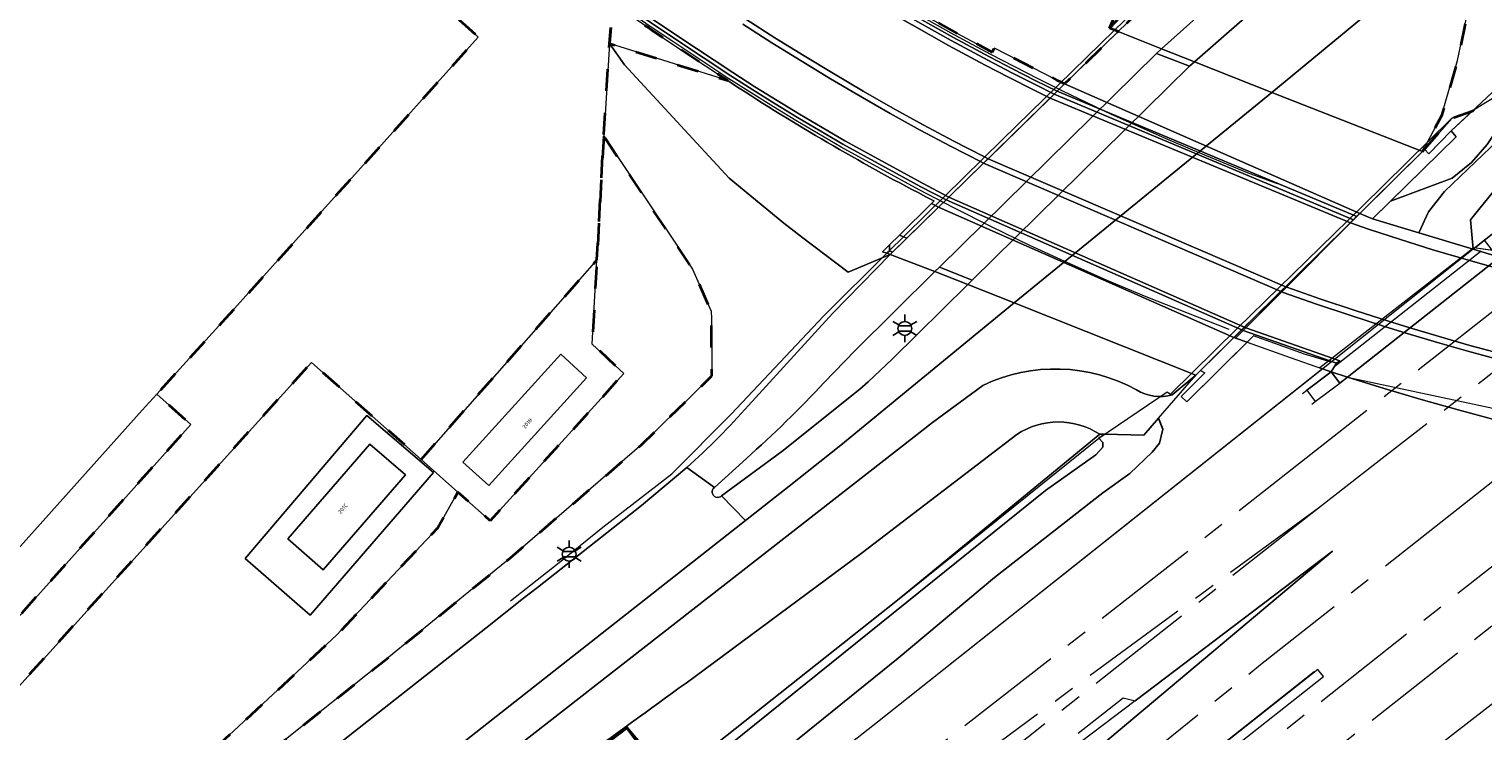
# Model space of a CAD drawing. Extents: x 105780 to 185197, y 477999 to 525027.
# Tile 218 of 562: x 107464 to 107598, y 478226 to 478290. Entities that reach past the tile are written whole.
import ezdxf
from ezdxf.enums import TextEntityAlignment as Align

# ---------------------------------------------------------------- set-up
doc = ezdxf.new("R2010")
doc.units = 0
doc.linetypes.add('AM-AS', pattern=[16, 10, -2, 2, -2])
doc.linetypes.add('XX-HIDDEN', pattern=[4, 2, -2])
for name, color, linetype, lineweight in [('B-GV-GR-GRAS_GAZON-G', 252, 'Continuous', 13), ('B-GV-GR-MATERIAALGRENS-G', 252, 'XX-HIDDEN', 35), ('B-RO-IE-MEUBILAIR_WEGMEUBILAIR-S', 252, 'Continuous', 25), ('B-RO-IE-TERREINAFSCHEIDING_KUNSTMATIG_HEKWERK-G', 252, 'IE-TERREINAFSCHEIDING-KUNSTMATIG', 18), ('B-RO-IE-TERREINAFSCHEIDING_KUNSTMATIG_SCHUTTING-G', 252, 'IE-TERREINAFSCHEIDING-KUNSTMATIG-DICHT', 18), ('B-WE-AM-AS_SPOOR-G', 252, 'AM-AS', 18), ('B-WE-KW-KUNSTWERK-GV', 170, 'Continuous', 18), ('B-XX-KG-KADASTRAAL_BEBOUWING-G', 252, 'Continuous', 20), ('B1-WE-GW-TALUD_KRUIN-G', 252, 'Continuous', 25), ('B1-WE-IE-MEUBILAIR_WEGMEUBILAIR-G', 7, 'Continuous', 18), ('B1-WE-IE-MEUBILAIR_WEGMEUBILAIR-GV', 7, 'Continuous', 18), ('B1-WE-KW-KUNSTWERK_DEK-BRUG', 252, 'Continuous', 18), ('B1-WE-KW-KUNSTWERK_GELUIDSWERING_SCHERM-G', 170, 'Continuous', 18), ('B1-WE-KW-KUNSTWERK_LANDHOOFD-GV', 252, 'Continuous', 18), ('B1-WE-OG-BEBOUWING-T18', 7, 'Continuous', 18), ('B1-WE-OG-WEG-GV', 7, 'Continuous', 18), ('B1-WE-VH-ONVERHARD-GV', 252, 'Continuous', 18), ('B1-WE-VH-VERHARDING_ASFALT-GV', 252, 'Continuous', 18), ('B1-WE-VH-VERHARDING_BETON-GV', 252, 'Continuous', 18), ('B1-WE-VH-VERHARDING_BETONSTRAATSTEEN-GV', 252, 'Continuous', 18), ('B1-WE-VH-VERHARDING_GESLOTEN-GV', 252, 'Continuous', 18), ('B1-WE-VH-VERHARDING_HALFVERHARDING-GV', 252, 'Continuous', 18), ('B1-WE-VH-VERHARDING_OPEN-GV', 252, 'Continuous', 18), ('B1-WE-VH-VERHARDING_TEGEL-GV', 252, 'Continuous', 18)]:
    doc.layers.add(name, color=color, linetype=linetype, lineweight=lineweight)
doc.styles.add('NLCS-ISO', font='NLCS-ISO.ttf')
doc.styles.add('NLCS-ISO-M200-T18', font='NLCS-ISO.ttf', dxfattribs={"height": 0.36})
doc.linetypes.add('IE-TERREINAFSCHEIDING-KUNSTMATIG', pattern='A,4,[82,NLCS.SHX,S=0.75,R=90,X=0,Y=0],4,-2', length=10)
doc.linetypes.add('IE-TERREINAFSCHEIDING-KUNSTMATIG-DICHT', pattern='A,8,-1,[82,NLCS.SHX,S=0.75,R=90,X=0,Y=0],-1', length=10)

# ---------------------------------------------------------------- blocks, each defined once
blk = doc.blocks.new('B-SIE-WEG_LICHTMAST-SO')
at = {"ltscale": 0.1}
for p, q in [((-1.1, 0.63), (-2.19, 1.27)), ((0, 1.27), (0, 2.53)), ((1.1, 0.63), (2.19, 1.27)), ((-1.1, -0.63), (-2.19, -1.27)), ((0, -1.27), (0, -2.53)), ((1.1, -0.63), (2.19, -1.27))]:
    blk.add_line(p, q, dxfattribs=at)
at = {"flags": 128}
for points in [[(-1.16, 0.5), (1.16, 0.5)], [(-1.16, -0.5), (1.16, -0.5)]]:
    blk.add_lwpolyline(points, dxfattribs=at)
at = {"ltscale": 0.1}
blk.add_circle((0, 0), 1.27, dxfattribs=at)
at = {"style": 'NLCS-ISO'}
blk.add_attdef('TYPE', text='', height=1.8, dxfattribs=at).set_placement((0, 2.53), align=Align.BOTTOM_CENTER)

msp = doc.modelspace()

# ---------------------------------------------------------------- linework, layer by layer
at = {"layer": 'B-GV-GR-GRAS_GAZON-G', "flags": 128}
for points in [[(107600.824, 478284.923), (107599.429, 478281.154), (107598.286, 478279.491), (107596.839, 478277.827), (107595.052, 478276.398), (107589.4, 478274.279), (107587.751, 478272.658), (107591.992, 478271.381), (107592.89, 478273.31), (107594.36, 478275.169), (107599.282, 478279.87), (107604.434, 478285.447), (107618.761, 478296.894), (107628.528, 478304.194), (107628.183, 478305.667), (107627.895, 478305.978), (107612.383, 478293.948), (107601.165, 478285.129)], [(107589.4, 478274.279), (107595.052, 478276.398), (107596.839, 478277.827), (107598.286, 478279.491), (107599.429, 478281.154), (107600.824, 478284.923), (107597.831, 478283.118), (107596.988, 478282.61), (107594.966, 478280.726), (107595.426, 478280.204)], [(107595.024, 478281.913), (107592.524, 478279.042), (107592.921, 478278.621), (107594.966, 478280.726), (107596.988, 478282.61), (107596.955, 478282.59)], [(107514.971, 478222.686), (107512.369, 478220.654), (107519.258, 478225.87), (107520.946, 478223.56), (107522.84, 478221.259), (107523.308, 478220.817), (107523.684, 478220.681), (107524.064, 478220.655), (107557.702, 478247.712), (107562.327, 478250.993), (107562.973, 478251.707), (107562.964, 478252.133), (107562.594, 478252.529), (107563.116, 478252.883), (107562.685, 478252.893), (107544.112, 478237.65), (107523.446, 478221.286), (107521.324, 478223.584), (107519.256, 478226.032)]]:
    msp.add_lwpolyline(points, close=True, dxfattribs=at)
for points in [[(107618.761, 478296.894), (107604.434, 478285.447), (107599.282, 478279.87), (107594.36, 478275.169), (107592.89, 478273.31), (107591.992, 478271.381), (107597.001, 478269.869), (107596.737, 478272.561), (107597.232, 478273.181), (107599.114, 478275.484), (107600.353, 478276.98), (107601.048, 478277.725), (107601.925, 478278.389), (107604.724, 478279.927), (107606.948, 478280.894), (107609.425, 478282.958), (107622.472, 478292.458)], [(107622.472, 478292.458), (107609.425, 478282.958), (107606.948, 478280.894), (107604.724, 478279.927), (107601.925, 478278.389), (107601.048, 478277.725), (107600.353, 478276.98), (107599.114, 478275.484), (107597.232, 478273.181), (107596.737, 478272.561), (107597.001, 478269.869), (107598.041, 478270.694), (107604.974, 478276.194), (107617.941, 478286.114), (107631.373, 478296.74)], [(107532.837, 478223.192), (107544.17, 478232.316), (107553.029, 478239.73), (107562.984, 478247.514), (107565.446, 478249.297), (107567.501, 478251.255), (107568.181, 478252.079), (107568.474, 478253.363), (107568.093, 478254.355), (107568.084, 478254.371), (107566.725, 478252.804), (107563.116, 478252.883), (107562.594, 478252.529), (107562.964, 478252.133), (107562.973, 478251.707), (107562.327, 478250.993), (107557.702, 478247.712), (107524.064, 478220.655)], [(107450.43, 478133.888), (107470.75, 478149.98), (107473.563, 478152.236), (107548.694, 478212.485), (107584.083, 478242.157), (107565.952, 478228.427), (107556.207, 478221.047), (107546.892, 478213.993), (107524.713, 478196.517), (107523.374, 478194.818), (107517.973, 478190.376), (107510.939, 478184.788), (107504.319, 478179.76), (107497.198, 478174.22), (107493.586, 478171.369), (107484.14, 478163.968), (107483.312, 478162.86), (107475.121, 478156.529), (107470.965, 478153.303), (107469.929, 478153.468), (107463.919, 478148.76)], [(107520.946, 478223.56), (107519.258, 478225.87), (107512.369, 478220.654)]]:
    msp.add_lwpolyline(points, dxfattribs=at)
at = {"layer": 'B-GV-GR-MATERIAALGRENS-G', "flags": 128}
for points in [[(107517.786, 478290.224), (107517.648, 478288.754), (107528.512, 478285.348), (107523.436, 478288.711), (107521.487, 478290.02), (107521.253, 478290.181), (107520.67, 478290.583), (107519.553, 478291.353), (107519.046, 478291.712), (107518.402, 478292.167), (107517.636, 478292.709), (107517.528, 478292.767), (107515.736, 478294.088), (107514.913, 478294.7), (107513.998, 478295.381), (107513.852, 478295.49), (107511.985, 478296.914), (107510.111, 478298.352), (107509.962, 478298.469), (107509.139, 478299.114), (107508.253, 478299.809), (107507.835, 478300.145), (107507.053, 478300.772), (107506.411, 478301.287), (107505.822, 478301.771), (107504.943, 478302.491), (107504.585, 478302.785), (107503.637, 478303.579), (107502.993, 478304.119), (107502.775, 478304.302), (107500.982, 478305.839), (107499, 478307.555), (107497.567, 478308.824), (107497.415, 478308.961), (107496.906, 478309.42), (107496.146, 478310.105), (107495.819, 478310.405), (107495.247, 478310.931), (107494.736, 478311.4), (107494.269, 478311.837), (107493.593, 478312.47), (107493.339, 478312.708), (107492.698, 478313.319), (107492.105, 478313.883), (107491.953, 478314.028), (107490.58, 478315.362), (107488.652, 478317.244), (107488.464, 478317.431), (107487.698, 478318.195), (107486.744, 478319.145), (107486.308, 478319.588), (107485.569, 478320.339), (107484.855, 478321.065), (107484.161, 478321.786), (107483.398, 478322.578), (107482.986, 478323.005), (107482.063, 478323.982), (107481.327, 478324.761), (107481.136, 478324.963), (107479.306, 478326.94), (107473.958, 478332.864), (107468.813, 478338.829), (107463.938, 478344.285), (107431.108, 478386.313)], [(107524.336, 478305.831), (107525.863, 478304.719), (107528.45, 478302.884), (107530.012, 478301.8), (107531.582, 478300.727), (107533.161, 478299.666), (107536.347, 478297.576), (107539.026, 478295.871), (107539.333, 478295.682), (107539.565, 478295.535), (107540.253, 478295.116), (107541.731, 478294.207), (107544.462, 478292.585), (107545.42, 478292.036), (107546.621, 478291.348), (107547.217, 478291.006), (107549.996, 478289.469), (107552.799, 478287.975), (107553.012, 478288.327), (107558.751, 478285.406), (107559.105, 478285.226), (107559.463, 478285.054), (107564.38, 478289.859), (107563.592, 478290.168), (107565.404, 478294.318)], [(107567.763, 478294.547), (107563.592, 478290.168), (107564.38, 478289.859), (107568.444, 478293.814), (107573.258, 478297.997), (107581.016, 478304.369)], [(107506.266, 478299.655), (107500.928, 478293.55), (107505.397, 478289.531), (107505.596, 478289.353), (107482.381, 478263.503), (107476.062, 478256.559), (107479.18, 478253.791), (107451.813, 478223.241), (107452.123, 478222.964), (107386.025, 478149.504), (107350.817, 478110.201), (107343.293, 478101.86), (107335.419, 478096.642), (107332.533, 478093.064), (107306.883, 478116.155), (107234.87, 478180.5), (107232.638, 478178.028), (107229.84, 478180.54), (107230.343, 478181.102), (107229.231, 478182.083), (107227.243, 478179.871), (107232.612, 478175.074), (107235.791, 478178.546), (107333.86, 478090.431), (107334.709, 478091.072), (107358.682, 478112.63), (107379.806, 478136.045), (107395.75, 478153.965), (107411.831, 478172.295), (107428.177, 478190.575), (107441.47, 478205.031), (107452.167, 478217.376), (107490.266, 478259.48), (107500.334, 478250.58), (107516.493, 478268.898), (107517.12, 478280.247), (107517.648, 478288.754)], [(107517.648, 478288.754), (107517.786, 478290.224)], [(107444.16, 478191.163), (107433.877, 478182.668), (107436.325, 478184.193), (107453.012, 478197.243), (107465.778, 478207.259), (107467.382, 478208.536), (107497.387, 478232.425), (107503.894, 478237.739), (107507.043, 478240.31), (107508.34, 478241.369), (107520.614, 478251.938), (107527.041, 478258.237), (107527.009, 478263.482), (107527.005, 478264.176), (107525.291, 478268.049), (107523.583, 478270.599), (107517.12, 478280.247)], [(107517.12, 478280.247), (107516.493, 478268.898), (107516.066, 478261.168), (107518.964, 478258.467), (107506.686, 478244.941), (107503.731, 478247.576), (107502.143, 478244.777), (107501.876, 478244.306), (107492.575, 478234.43), (107481.778, 478224.394)]]:
    msp.add_lwpolyline(points, dxfattribs=at)
msp.add_lwpolyline([(107592.524, 478279.042), (107595.024, 478281.913), (107596.955, 478282.59), (107596.988, 478282.61), (107597.831, 478283.118), (107600.824, 478284.923), (107601.165, 478285.129), (107603.752, 478290.022), (107606.122, 478294.421), (107610.703, 478304.155), (107612.706, 478309.036), (107614.107, 478312.448), (107620.676, 478317.524), (107641.102, 478333.513), (107651.937, 478342.157), (107652.519, 478346.753), (107646.8, 478345.706), (107639.722, 478344.64), (107638.085, 478344.348), (107633.197, 478343.345), (107624.401, 478341.897), (107622.072, 478341.562), (107619.03, 478341.371), (107615.559, 478329.364), (107614.378, 478324.194), (107611.526, 478316.173), (107608.875, 478310.875), (107605.003, 478304.895), (107601.178, 478299.682), (107598.782, 478296.579), (107597.361, 478293.875), (107596.367, 478290.986), (107595.563, 478287.186), (107594.089, 478282.125), (107592.352, 478278.844)], close=True, dxfattribs=at)
at = {"layer": 'B-RO-IE-TERREINAFSCHEIDING_KUNSTMATIG_HEKWERK-G', "flags": 128}
for points in [[(107961.993, 478538.525), (107960.393, 478539.218), (107958.023, 478538.784), (107955.663, 478537.499), (107915.734, 478510.517), (107899.752, 478499.86), (107882.336, 478487.734), (107884.22, 478484.597), (107870.595, 478475.2), (107852.368, 478464.176), (107835.586, 478453.34), (107829.724, 478449.114), (107825.12, 478446.458), (107821.645, 478444.283), (107815.078, 478439.897), (107800.008, 478428.752), (107788.9, 478421.476), (107753.163, 478397.088), (107729.564, 478379.182), (107715.55, 478369.612), (107698.651, 478358.281), (107683.236, 478347.785), (107675.077, 478341.757), (107663.369, 478332.648), (107658.647, 478328.411), (107655.748, 478325.675), (107651.242, 478320.688), (107641.102, 478333.513), (107620.676, 478317.524), (107623.522, 478313.886), (107628.199, 478307.314), (107611.805, 478294.656), (107601.536, 478286.847), (107594.966, 478280.726)], [(107579.032, 478275.866), (107576.259, 478276.89), (107573.744, 478277.918), (107571.239, 478278.967), (107568.742, 478280.038), (107566.254, 478281.129), (107563.776, 478282.242), (107561.537, 478283.301), (107559.307, 478284.383), (107557.089, 478285.485), (107554.881, 478286.609), (107552.684, 478287.754), (107549.319, 478289.553), (107545.988, 478291.414), (107542.693, 478293.337), (107539.434, 478295.321), (107536.212, 478297.366), (107533.026, 478299.455), (107529.871, 478301.592), (107526.749, 478303.777), (107523.661, 478306.009), (107520.607, 478308.287), (107517.606, 478310.634), (107514.641, 478313.026), (107511.712, 478315.462), (107508.82, 478317.942), (107505.965, 478320.464), (107499, 478327.048), (107492.25, 478333.853), (107490.698, 478335.468), (107489.158, 478337.094), (107487.631, 478338.731), (107486.115, 478340.379), (107484.611, 478342.039), (107481.912, 478344.973), (107479.326, 478348.018)], [(107574.581, 478262.504), (107566.966, 478265.491), (107563.373, 478267.007), (107559.806, 478268.584), (107556.266, 478270.221), (107552.755, 478271.919), (107549.274, 478273.677), (107546.093, 478275.331), (107538.929, 478279.25), (107536.842, 478280.461), (107534.767, 478281.693), (107532.705, 478282.946), (107530.656, 478284.221), (107528.62, 478285.517), (107523.549, 478288.877), (107521.213, 478290.449), (107518.901, 478292.055), (107516.611, 478293.695), (107514.346, 478295.368), (107512.106, 478297.073), (107509.861, 478298.799), (107507.64, 478300.554), (107505.441, 478302.338), (107503.265, 478304.151), (107501.113, 478305.991), (107499, 478307.821), (107497.31, 478309.321), (107495.637, 478310.84), (107493.981, 478312.377), (107492.342, 478313.932), (107490.72, 478315.505), (107488.411, 478317.764), (107486.129, 478320.05), (107483.876, 478322.365), (107481.65, 478324.706), (107479.454, 478327.075), (107474.108, 478332.996), (107468.987, 478338.883)], [(107596.105, 478282.286), (107594.985, 478281.832), (107586.806, 478273.807)], [(107586.806, 478273.807), (107575.304, 478262.607)], [(107597.743, 478269.705), (107584.33, 478259.147)], [(107250.147, 478000.013), (107321.862, 478057.494), (107351.784, 478081.273), (107376.09, 478106.37), (107400.943, 478132.601), (107404.952, 478136.43), (107407.886, 478138.82), (107463.922, 478182.747), (107493.347, 478205.934), (107509.054, 478218.144), (107519.258, 478225.87), (107523.446, 478221.286), (107544.112, 478237.65), (107562.594, 478252.529), (107568.897, 478256.794), (107569.188, 478256.555), (107575.304, 478262.607)], [(107535.375, 478193.972), (107548.912, 478204.608), (107582.382, 478231.095)]]:
    msp.add_lwpolyline(points, dxfattribs=at)
at = {"layer": 'B-RO-IE-TERREINAFSCHEIDING_KUNSTMATIG_SCHUTTING-G', "flags": 128}
for points in [[(107475.176, 478351.801), (107474.153, 478350.916), (107473.493, 478350.345), (107477.16, 478346.141), (107478.51, 478347.319), (107481.103, 478344.229), (107483.797, 478341.299), (107485.305, 478339.635), (107486.825, 478337.982), (107488.357, 478336.34), (107489.902, 478334.709), (107491.458, 478333.09), (107492.943, 478331.552), (107494.44, 478330.026), (107495.949, 478328.511), (107497.469, 478327.007), (107499, 478325.515), (107505.219, 478319.655), (107508.073, 478317.134), (107510.964, 478314.655), (107513.891, 478312.22), (107516.854, 478309.828), (107519.852, 478307.481), (107519.94, 478307.413), (107523.008, 478305.124), (107526.11, 478302.882), (107529.246, 478300.688), (107532.414, 478298.541), (107535.615, 478296.442), (107538.853, 478294.387), (107542.129, 478292.392), (107545.442, 478290.459), (107548.79, 478288.588), (107552.172, 478286.78), (107554.379, 478285.629), (107556.597, 478284.5), (107558.121, 478283.743), (107558.501, 478284.114), (107556.821, 478284.948), (107554.608, 478286.075), (107552.405, 478287.222), (107549.031, 478289.027), (107545.691, 478290.894), (107542.386, 478292.823), (107539.117, 478294.812), (107535.886, 478296.862), (107532.692, 478298.956), (107529.53, 478301.099), (107526.4, 478303.289), (107523.305, 478305.526), (107520.243, 478307.81), (107517.233, 478310.164), (107514.259, 478312.563), (107511.322, 478315.006), (107508.421, 478317.493), (107505.558, 478320.023), (107499, 478326.21), (107491.818, 478333.437), (107490.264, 478335.054), (107488.722, 478336.683), (107487.191, 478338.322), (107485.673, 478339.973), (107484.167, 478341.635), (107481.471, 478344.567), (107478.841, 478347.592), (107476.044, 478350.81)], [(107479.13, 478347.861), (107478.841, 478347.592), (107481.471, 478344.567), (107484.167, 478341.635), (107485.673, 478339.973), (107487.191, 478338.322), (107488.722, 478336.683), (107490.264, 478335.054), (107491.818, 478333.437), (107499, 478326.21), (107505.558, 478320.023), (107508.421, 478317.493), (107511.322, 478315.006), (107514.259, 478312.563), (107517.233, 478310.164), (107520.243, 478307.81), (107523.305, 478305.526), (107526.4, 478303.289), (107529.53, 478301.099), (107532.692, 478298.956), (107535.886, 478296.862), (107539.117, 478294.812), (107542.386, 478292.823), (107545.691, 478290.894), (107549.031, 478289.027), (107552.405, 478287.222), (107554.608, 478286.075), (107556.821, 478284.948), (107558.501, 478284.114), (107558.764, 478284.371), (107556.769, 478285.365), (107554.663, 478286.439), (107552.568, 478287.532), (107549.199, 478289.333), (107545.864, 478291.197), (107542.565, 478293.122), (107539.302, 478295.109), (107536.076, 478297.156), (107532.887, 478299.248), (107529.73, 478301.387), (107526.605, 478303.574), (107523.513, 478305.808), (107520.456, 478308.088), (107517.452, 478310.438), (107514.483, 478312.833), (107511.55, 478315.272), (107508.654, 478317.755), (107505.795, 478320.28), (107499, 478326.698), (107492.07, 478333.68), (107490.517, 478335.295), (107488.976, 478336.922), (107487.447, 478338.561), (107485.93, 478340.21), (107484.426, 478341.871), (107481.728, 478344.804)], [(107479.454, 478348.199), (107479.13, 478347.861), (107481.728, 478344.804), (107484.426, 478341.871), (107485.93, 478340.21), (107487.447, 478338.561), (107488.976, 478336.922), (107490.517, 478335.295), (107492.07, 478333.68), (107499, 478326.698), (107505.795, 478320.28), (107508.654, 478317.755), (107511.55, 478315.272), (107514.483, 478312.833), (107517.452, 478310.438), (107520.456, 478308.088), (107523.513, 478305.808), (107526.605, 478303.574), (107529.73, 478301.387), (107532.887, 478299.248), (107536.076, 478297.156), (107539.302, 478295.109), (107542.565, 478293.122), (107545.864, 478291.197), (107549.199, 478289.333), (107552.568, 478287.532), (107554.663, 478286.439), (107556.769, 478285.365), (107558.764, 478284.371), (107559.463, 478285.054), (107559.105, 478285.226), (107558.751, 478285.406), (107553.012, 478288.327), (107552.799, 478287.975), (107549.996, 478289.469), (107547.217, 478291.006), (107546.621, 478291.348), (107545.42, 478292.036), (107544.462, 478292.585), (107541.731, 478294.207), (107540.253, 478295.116), (107539.565, 478295.535), (107539.333, 478295.682), (107539.026, 478295.871), (107536.347, 478297.576), (107533.161, 478299.666), (107531.582, 478300.727), (107530.012, 478301.8), (107528.45, 478302.884), (107525.863, 478304.719), (107524.336, 478305.831), (107524.033, 478306.052), (107523.299, 478306.586), (107520.759, 478308.485), (107518.259, 478310.436), (107515.784, 478312.418), (107515.271, 478312.839), (107514.181, 478313.734), (107513.333, 478314.43), (107510.908, 478316.473), (107508.508, 478318.545), (107506.134, 478320.648), (107505.078, 478321.647), (107499, 478327.397), (107492.43, 478334.026), (107491.137, 478335.37), (107489.852, 478336.721), (107488.575, 478338.081), (107487.307, 478339.449), (107486.047, 478340.824), (107484.796, 478342.207), (107482.097, 478345.143)], [(107466.758, 478342.589), (107466.49, 478342.391), (107469.181, 478339.176), (107474.348, 478333.208), (107479.691, 478327.29), (107481.884, 478324.924), (107484.106, 478322.585), (107486.357, 478320.274), (107488.636, 478317.99), (107490.943, 478315.735), (107492.522, 478314.203), (107494.117, 478312.688), (107495.729, 478311.19), (107497.357, 478309.71), (107499, 478308.247), (107501.321, 478306.234), (107503.47, 478304.396), (107505.643, 478302.586), (107507.84, 478300.804), (107510.059, 478299.051), (107512.301, 478297.327), (107514.539, 478295.624), (107516.801, 478293.954), (107519.087, 478292.316), (107521.396, 478290.712), (107523.728, 478289.141), (107528.792, 478285.787), (107530.825, 478284.492), (107532.872, 478283.219), (107534.931, 478281.967), (107537.004, 478280.736), (107539.089, 478279.527), (107546.242, 478275.614), (107548.565, 478274.406), (107548.829, 478274.664), (107546.405, 478275.924), (107539.263, 478279.831), (107537.18, 478281.038), (107535.111, 478282.267), (107533.054, 478283.517), (107531.01, 478284.789), (107528.98, 478286.082), (107523.925, 478289.431), (107521.596, 478291), (107519.29, 478292.602), (107517.007, 478294.237), (107514.749, 478295.905), (107512.514, 478297.605), (107512.205, 478297.84), (107510.031, 478299.518), (107507.878, 478301.223), (107505.746, 478302.955), (107503.637, 478304.714), (107501.55, 478306.499), (107499, 478308.713), (107497.407, 478310.135), (107495.829, 478311.573), (107494.266, 478313.028), (107492.719, 478314.499), (107491.187, 478315.986), (107488.884, 478318.239), (107486.608, 478320.519), (107484.36, 478322.828), (107482.141, 478325.163), (107479.95, 478327.525), (107474.61, 478333.44), (107469.416, 478339.397)], [(107558.501, 478284.114), (107586.011, 478272.583), (107586.31, 478272.877), (107558.764, 478284.371)], [(107558.764, 478284.371), (107586.31, 478272.877), (107586.582, 478273.145), (107559.463, 478285.054)], [(107558.121, 478283.743), (107585.711, 478272.288), (107586.011, 478272.583), (107558.501, 478284.114)], [(107575.852, 478262.399), (107548.565, 478274.406), (107547.882, 478273.739), (107575.017, 478261.769), (107575.159, 478261.706)], [(107548.565, 478274.406), (107575.852, 478262.399), (107576.123, 478262.67), (107548.829, 478274.664)], [(107575.852, 478262.399), (107575.159, 478261.706), (107576.23, 478261.33), (107580.198, 478259.936), (107583.165, 478258.893), (107583.584, 478258.746), (107583.962, 478258.622), (107584.438, 478259.4)], [(107576.123, 478262.67), (107575.852, 478262.399), (107584.438, 478259.4), (107584.733, 478259.632)]]:
    msp.add_lwpolyline(points, close=True, dxfattribs=at)
for points in [[(107469.181, 478339.176), (107468.813, 478338.829), (107473.958, 478332.864), (107479.306, 478326.94), (107481.136, 478324.963), (107481.327, 478324.761), (107482.063, 478323.982), (107482.986, 478323.005), (107483.398, 478322.578), (107484.161, 478321.786), (107484.855, 478321.065), (107485.569, 478320.339), (107486.308, 478319.588), (107486.744, 478319.145), (107487.698, 478318.195), (107488.464, 478317.431), (107488.652, 478317.244), (107490.58, 478315.362), (107491.953, 478314.028), (107492.105, 478313.883), (107492.698, 478313.319), (107493.339, 478312.708), (107493.593, 478312.47), (107494.269, 478311.837), (107494.736, 478311.4), (107495.247, 478310.931), (107495.819, 478310.405), (107496.146, 478310.105), (107496.906, 478309.42), (107497.415, 478308.961), (107497.567, 478308.824), (107499, 478307.555), (107500.982, 478305.839), (107502.775, 478304.302), (107502.993, 478304.119), (107503.637, 478303.579), (107504.585, 478302.785), (107504.943, 478302.491), (107505.822, 478301.771), (107506.411, 478301.287), (107507.053, 478300.772), (107507.835, 478300.145), (107508.253, 478299.809), (107509.139, 478299.114), (107509.962, 478298.469), (107510.111, 478298.352), (107511.985, 478296.914), (107513.852, 478295.49), (107513.998, 478295.381), (107514.913, 478294.7), (107515.736, 478294.088), (107517.528, 478292.767), (107517.636, 478292.709), (107518.402, 478292.167), (107519.046, 478291.712), (107519.553, 478291.353), (107520.67, 478290.583), (107521.253, 478290.181), (107521.487, 478290.02), (107523.436, 478288.711), (107528.512, 478285.348)], [(107545.993, 478275.066), (107546.724, 478274.681), (107547.454, 478274.3), (107547.457, 478274.298), (107547.225, 478274.07), (107547.882, 478273.739), (107548.565, 478274.406), (107546.242, 478275.614), (107539.089, 478279.527), (107537.004, 478280.736), (107534.931, 478281.967), (107532.872, 478283.219), (107530.825, 478284.492), (107528.792, 478285.787), (107523.728, 478289.141), (107521.396, 478290.712), (107519.087, 478292.316), (107516.801, 478293.954), (107514.539, 478295.624), (107512.301, 478297.327), (107510.059, 478299.051), (107507.84, 478300.804), (107505.643, 478302.586), (107503.47, 478304.396), (107501.321, 478306.234), (107499, 478308.247), (107497.357, 478309.71), (107495.729, 478311.19), (107494.117, 478312.688), (107492.522, 478314.203), (107490.943, 478315.735), (107488.636, 478317.99), (107486.357, 478320.274), (107484.106, 478322.585), (107481.884, 478324.924), (107479.691, 478327.29), (107474.348, 478333.208), (107469.181, 478339.176)], [(107595.426, 478280.204), (107587.751, 478272.658), (107597.001, 478269.869)], [(107585.436, 478258.136), (107599.334, 478269.046), (107600.025, 478269.591)], [(107583.938, 478259.506), (107581.488, 478260.249), (107576.829, 478261.919), (107570.678, 478255.87)], [(107581.328, 478256.631), (107581.715, 478256.934), (107583.962, 478258.622)], [(107582.179, 478255.634), (107582.493, 478255.902), (107584.738, 478257.588)], [(107584.738, 478257.588), (107585.436, 478258.136)]]:
    msp.add_lwpolyline(points, dxfattribs=at)
msp.add_lwpolyline([(107528.512, 478285.348, 0.0246002), (107545.993, 478275.066)], format="xyb", dxfattribs=at)
at = {"layer": 'B-WE-AM-AS_SPOOR-G', "flags": 128}
for points in [[(107612.393, 478274.843), (107583.354, 478252.023)], [(107618.01, 478273.473), (107588.094, 478250.236)], [(107627.356, 478271.194), (107596.784, 478246.96)], [(107583.354, 478252.023), (107561.588, 478234.919), (107531.063, 478211.133)], [(107588.094, 478250.236), (107582.775, 478246.105)], [(107596.784, 478246.96), (107577.458, 478231.706), (107472.62, 478147.634), (107452.292, 478131.536)], [(107582.775, 478246.105), (107544.088, 478217.72)], [(107582.775, 478246.105), (107545.035, 478216.349)], [(107603.435, 478244.453), (107477.464, 478144.942)], [(107608.131, 478242.683), (107480.003, 478141.81)], [(107614.412, 478240.314), (107591.738, 478222.682), (107530.566, 478174.393), (107503.028, 478152.818), (107470.874, 478127.279), (107406.306, 478076.395), (107392.27, 478064.472), (107388.676, 478061.27), (107386.039, 478058.867), (107378.275, 478050.868), (107374.146, 478046.01)]]:
    msp.add_lwpolyline(points, dxfattribs=at)
at = {"layer": 'B-WE-KW-KUNSTWERK-GV', "flags": 128}
msp.add_lwpolyline([(107647.755, 478262.963), (107597.047, 478270.005), (107582.924, 478258.987), (107585.436, 478258.136), (107585.446, 478258.133), (107588.818, 478257.078), (107592.204, 478256.072), (107595.605, 478255.116), (107599.02, 478254.209)], dxfattribs=at)
at = {"layer": 'B-XX-KG-KADASTRAAL_BEBOUWING-G', "flags": 128}
for points in [[(107515.527, 478258.079), (107513.175, 478260.243), (107504.179, 478250.327), (107506.57, 478248.17)], [(107498.899, 478249.149), (107495.638, 478251.974), (107488.093, 478243.279), (107491.355, 478240.454)]]:
    msp.add_lwpolyline(points, close=True, dxfattribs=at)
at = {"layer": 'B1-WE-GW-TALUD_KRUIN-G', "flags": 128}
for points in [[(107594.966, 478280.726), (107595.426, 478280.204)], [(107430.183, 478152.841), (107479.482, 478191.638), (107496.725, 478205.51), (107518.198, 478222.157), (107518.69, 478222.162), (107519.325, 478221.877), (107520.043, 478221.23), (107521.651, 478219.795), (107522.466, 478219.462), (107523.48, 478219.397), (107525.918, 478219.326), (107527.547, 478219.786), (107528.916, 478220.441), (107530.169, 478221.204), (107532.837, 478223.192), (107544.17, 478232.316), (107553.029, 478239.73), (107562.984, 478247.514), (107565.446, 478249.297), (107567.501, 478251.255), (107568.181, 478252.079), (107568.474, 478253.363), (107568.093, 478254.355)]]:
    msp.add_lwpolyline(points, dxfattribs=at)
at = {"layer": 'B1-WE-IE-MEUBILAIR_WEGMEUBILAIR-G', "flags": 128}
for points in [[(107575.368, 478300.571), (107572.511, 478298.144), (107564.044, 478289.991)], [(107564.044, 478289.991), (107553.724, 478279.905), (107543.138, 478269.497)], [(107508.558, 478237.596), (107512.863, 478241.001), (107517.051, 478244.367), (107523.392, 478249.259), (107528.832, 478254.739), (107537.325, 478263.741), (107543.138, 478269.497)]]:
    msp.add_lwpolyline(points, dxfattribs=at)
at = {"layer": 'B1-WE-IE-MEUBILAIR_WEGMEUBILAIR-GV', "flags": 128}
for points in [[(107581.715, 478256.934), (107582.493, 478255.902), (107584.738, 478257.588), (107583.962, 478258.622)], [(107535.191, 478193.748), (107535.684, 478193.123), (107583.232, 478230.662), (107582.739, 478231.286)]]:
    msp.add_lwpolyline(points, close=True, dxfattribs=at)
at = {"layer": 'B1-WE-KW-KUNSTWERK_DEK-BRUG', "flags": 128}
msp.add_lwpolyline([(107564.38, 478289.859), (107543.436, 478269.395), (107547.536, 478267.821), (107550.573, 478266.632), (107554.837, 478264.964), (107571.505, 478258.315), (107592.352, 478278.844), (107578.495, 478284.257), (107571.398, 478287.068), (107568.349, 478288.275)], close=True, dxfattribs=at)
at = {"layer": 'B1-WE-KW-KUNSTWERK_GELUIDSWERING_SCHERM-G', "flags": 128}
for points in [[(107908.386, 478495.889), (107902.28, 478491.843), (107856.342, 478460.521), (107808.203, 478427.469), (107806.976, 478426.69), (107788.72, 478413.783), (107762.109, 478394.678), (107722.864, 478366.032), (107696.751, 478346.6), (107646.06, 478308.131), (107631.373, 478296.74), (107617.941, 478286.114), (107604.974, 478276.194), (107597.001, 478269.869)], [(107597.001, 478269.869), (107583.938, 478259.506)], [(107583.938, 478259.506), (107542.285, 478226.462), (107525.209, 478213.05)]]:
    msp.add_lwpolyline(points, dxfattribs=at)
at = {"layer": 'B1-WE-KW-KUNSTWERK_LANDHOOFD-GV', "flags": 128}
msp.add_lwpolyline([(107543.363, 478269.724), (107543.585, 478269.637), (107543.655, 478269.609), (107544.977, 478270.901), (107544.282, 478271.175), (107543.363, 478270.271)], close=True, dxfattribs=at)
at = {"layer": 'B1-WE-OG-WEG-GV', "flags": 128}
for points in [[(107594.089, 478282.125), (107595.563, 478287.186), (107596.367, 478290.986), (107597.361, 478293.875), (107598.782, 478296.579), (107601.178, 478299.682), (107605.003, 478304.895), (107608.875, 478310.875), (107611.526, 478316.173), (107614.378, 478324.194), (107615.559, 478329.364), (107619.03, 478341.371), (107616.41, 478341.27), (107615.383, 478341.226), (107614.337, 478341.145), (107613.133, 478341.141), (107612.971, 478338.551), (107612.703, 478335.484), (107612.305, 478332.521)], [(107587.056, 478304.572), (107581.146, 478299.105), (107574.139, 478293.461), (107568.349, 478288.275), (107571.398, 478287.068), (107577.969, 478292.858), (107578.729, 478293.535)], [(107590.641, 478294.227), (107586.751, 478291.058), (107578.495, 478284.257), (107592.352, 478278.844), (107594.089, 478282.125)], [(107530.428, 478255.526), (107537.507, 478263.266), (107538.175, 478264.002), (107543.436, 478269.395), (107539.578, 478267.755), (107535.299, 478271.021), (107533.659, 478272.273), (107528.659, 478276.407), (107519.039, 478286.786), (107517.648, 478288.754), (107517.12, 478280.247), (107523.583, 478270.599), (107525.291, 478268.049), (107527.005, 478264.176), (107527.009, 478263.482), (107527.041, 478258.237), (107520.614, 478251.938), (107508.34, 478241.369), (107507.043, 478240.31), (107503.894, 478237.739), (107497.387, 478232.425), (107467.382, 478208.536), (107465.778, 478207.259), (107453.012, 478197.243)], [(107517.648, 478288.754), (107519.039, 478286.786), (107528.659, 478276.407), (107533.659, 478272.273), (107535.299, 478271.021), (107539.578, 478267.755), (107543.436, 478269.395), (107543.369, 478269.418), (107543.138, 478269.497), (107542.72, 478269.639), (107543.363, 478270.271), (107544.282, 478271.175), (107547.225, 478274.07), (107547.457, 478274.298), (107547.454, 478274.3), (107546.724, 478274.681), (107545.993, 478275.066)], [(107528.512, 478285.348), (107517.648, 478288.754)], [(107569.352, 478256.507), (107571.505, 478258.315), (107554.837, 478264.964), (107543.389, 478255.563), (107538.89, 478251.869), (107534.169, 478248.131), (107530.155, 478244.979), (107416.713, 478155.897)], [(107481.778, 478224.394), (107492.575, 478234.43), (107501.876, 478244.306), (107502.143, 478244.777), (107503.731, 478247.576), (107500.334, 478250.58), (107490.266, 478259.48), (107452.167, 478217.376), (107441.47, 478205.031), (107428.177, 478190.575), (107411.831, 478172.295), (107395.75, 478153.965), (107379.806, 478136.045), (107358.682, 478112.63), (107334.709, 478091.072), (107333.86, 478090.431), (107271.439, 478041.878), (107269.462, 478041.441), (107222.587, 478000), (107222.391, 477999.827), (107222.111, 478000), (107220.35, 478001.09), (107219.727, 478000.398), (107219.265, 478000.013)], [(107562.685, 478252.893), (107563.116, 478252.883), (107566.725, 478252.804), (107568.084, 478254.371), (107571.505, 478258.315), (107569.352, 478256.507)], [(107483.652, 478201.215), (107446.602, 478174.614), (107477.047, 478198.987), (107485.887, 478206.064), (107545.644, 478252.657), (107547.329, 478253.97), (107551.949, 478257.37)], [(107551.949, 478257.37), (107547.329, 478253.97), (107545.644, 478252.657), (107485.887, 478206.064), (107477.047, 478198.987)], [(107370.505, 478109.723), (107370.527, 478107.092), (107370.632, 478106), (107371.151, 478104.14), (107372.113, 478103.439), (107373.669, 478102.305), (107396.38, 478127.739), (107400.106, 478131.663), (107401.06, 478132.667), (107401.197, 478132.812), (107403.44, 478135.037), (107405.555, 478137.114), (107471.364, 478188.632), (107479.745, 478195.177), (107512.369, 478220.654), (107514.971, 478222.686), (107519.256, 478226.032), (107521.324, 478223.584), (107523.446, 478221.286), (107544.112, 478237.65), (107562.685, 478252.893)], [(107524.684, 478230.048), (107540.884, 478242.044), (107555.085, 478252.863)], [(107555.085, 478252.863), (107540.884, 478242.044), (107524.684, 478230.048)], [(107412.163, 478161.105), (107506.281, 478235.096), (107509.761, 478237.832), (107511.028, 478238.828), (107520.581, 478246.338), (107524.758, 478249.83)]]:
    msp.add_lwpolyline(points, dxfattribs=at)
at = {"layer": 'B1-WE-OG-WEG-GV'}
for points in [[(107545.993, 478275.066, -0.0246002), (107528.512, 478285.348)], [(107566.069, 478256.955, 0.242708), (107551.949, 478257.37)], [(107551.949, 478257.37, -0.242708), (107566.069, 478256.955)], [(107569.352, 478256.507, -0.2089303), (107566.069, 478256.955)], [(107566.069, 478256.955, 0.2089303), (107569.352, 478256.507)], [(107524.758, 478249.83, 0.0276265), (107530.428, 478255.526)], [(107555.085, 478252.863, -0.1462942), (107558.88, 478254.014)], [(107558.88, 478254.014, 0.1462942), (107555.085, 478252.863)], [(107558.88, 478254.014, -0.1464505), (107562.685, 478252.893)], [(107562.685, 478252.893, 0.1464505), (107558.88, 478254.014)], [(107514.644, 478222.81, 0.0024234), (107524.684, 478230.048)], [(107524.684, 478230.048, -0.0024234), (107514.644, 478222.81)]]:
    msp.add_lwpolyline(points, format="xyb", dxfattribs=at)
at = {"layer": 'B1-WE-OG-WEG-GV', "flags": 128}
for points in [[(107592.352, 478278.844), (107578.495, 478284.257), (107554.837, 478264.964), (107571.505, 478258.315), (107571.932, 478258.735), (107575.691, 478262.432), (107581.517, 478268.162), (107586.582, 478273.145), (107586.686, 478273.247)], [(107544.282, 478271.175), (107544.977, 478270.901), (107547.882, 478273.739), (107547.225, 478274.07)], [(107543.363, 478270.271), (107542.72, 478269.639), (107543.138, 478269.497), (107543.363, 478269.724)], [(107490.152, 478236.284), (107484.175, 478241.477), (107495.366, 478254.596), (107501.492, 478249.37)]]:
    msp.add_lwpolyline(points, close=True, dxfattribs=at)
at = {"layer": 'B1-WE-VH-ONVERHARD-GV', "flags": 128}
for points in [[(107529.89, 478290.525), (107532.556, 478288.82), (107535.247, 478287.153), (107537.96, 478285.523), (107540.679, 478283.909), (107543.422, 478282.338), (107546.19, 478280.809), (107548.981, 478279.324), (107551.795, 478277.882), (107552.011, 478277.773), (107552.426, 478278.179), (107552.045, 478278.372), (107549.238, 478279.811), (107546.453, 478281.293), (107543.692, 478282.818), (107540.955, 478284.385), (107538.242, 478285.995), (107535.535, 478287.62), (107532.851, 478289.284), (107530.19, 478290.984)], [(107599.483, 478260.286), (107596.677, 478261.048), (107593.881, 478261.845), (107591.095, 478262.677), (107589.306, 478263.233), (107586.148, 478264.248), (107583.003, 478265.302), (107579.871, 478266.393), (107579.85, 478266.401), (107579.405, 478265.956), (107579.532, 478265.909), (107582.597, 478264.839), (107585.675, 478263.805), (107588.764, 478262.807), (107590.928, 478262.132), (107593.717, 478261.3), (107596.516, 478260.502), (107599.324, 478259.739)]]:
    msp.add_lwpolyline(points, dxfattribs=at)
msp.add_lwpolyline([(107579.85, 478266.401), (107552.426, 478278.179), (107552.011, 478277.773), (107579.405, 478265.956)], close=True, dxfattribs=at)
at = {"layer": 'B1-WE-VH-VERHARDING_ASFALT-GV', "flags": 128}
for points in [[(107581.016, 478304.369), (107573.258, 478297.997), (107568.444, 478293.814), (107564.38, 478289.859), (107568.349, 478288.275)], [(107568.349, 478288.275), (107574.139, 478293.461), (107581.146, 478299.105), (107587.056, 478304.572)], [(107578.495, 478284.257), (107586.751, 478291.058), (107590.641, 478294.227)], [(107578.729, 478293.535), (107577.969, 478292.858), (107571.398, 478287.068), (107578.495, 478284.257)], [(107521.596, 478291), (107523.925, 478289.431), (107528.98, 478286.082), (107531.01, 478284.789), (107533.054, 478283.517), (107535.111, 478282.267), (107537.18, 478281.038), (107539.263, 478279.831), (107546.405, 478275.924), (107548.829, 478274.664), (107552.011, 478277.773), (107551.795, 478277.882), (107548.981, 478279.324), (107546.19, 478280.809), (107543.422, 478282.338), (107540.679, 478283.909), (107537.96, 478285.523), (107535.247, 478287.153), (107532.556, 478288.82), (107529.89, 478290.525)], [(107530.19, 478290.984), (107532.851, 478289.284), (107535.535, 478287.62), (107538.242, 478285.995), (107540.955, 478284.385), (107543.692, 478282.818), (107546.453, 478281.293), (107549.238, 478279.811), (107552.045, 478278.372), (107552.426, 478278.179), (107558.121, 478283.743), (107556.597, 478284.5), (107554.379, 478285.629), (107552.172, 478286.78), (107548.79, 478288.588), (107545.442, 478290.459)], [(107547.536, 478267.821), (107543.436, 478269.395), (107538.175, 478264.002), (107537.507, 478263.266), (107530.428, 478255.526)], [(107537.379, 478257.633), (107540.2, 478260.55), (107547.536, 478267.821)], [(107527.285, 478248.013), (107524.758, 478249.83), (107520.581, 478246.338), (107511.028, 478238.828), (107509.761, 478237.832), (107506.281, 478235.096), (107412.163, 478161.105)], [(107524.758, 478249.83), (107527.285, 478248.013), (107530.247, 478250.669)], [(107530.155, 478244.979), (107527.955, 478247.222)], [(107416.713, 478155.897), (107530.155, 478244.979)]]:
    msp.add_lwpolyline(points, dxfattribs=at)
for points in [[(107568.349, 478288.275), (107564.38, 478289.859), (107559.463, 478285.054), (107558.764, 478284.371), (107558.501, 478284.114), (107558.121, 478283.743), (107552.426, 478278.179), (107552.011, 478277.773), (107548.829, 478274.664), (107548.565, 478274.406), (107547.882, 478273.739), (107544.977, 478270.901), (107543.655, 478269.609), (107543.436, 478269.395), (107547.536, 478267.821), (107547.958, 478268.218), (107567.905, 478287.854)], [(107578.495, 478284.257), (107571.398, 478287.068), (107570.926, 478286.667), (107550.968, 478267.03), (107550.573, 478266.632), (107554.837, 478264.964)], [(107585.725, 478272.282), (107585.711, 478272.288), (107558.121, 478283.743), (107552.426, 478278.179), (107579.85, 478266.401)], [(107579.405, 478265.956), (107552.011, 478277.773), (107548.829, 478274.664), (107576.123, 478262.67)], [(107607.125, 478266.08), (107605.044, 478266.583), (107602.968, 478267.106), (107600.898, 478267.649), (107598.832, 478268.212), (107596.772, 478268.795), (107593.286, 478269.829), (107590.332, 478270.751), (107587.392, 478271.712), (107585.725, 478272.282), (107579.85, 478266.401), (107579.871, 478266.393), (107583.003, 478265.302), (107586.148, 478264.248), (107589.306, 478263.233), (107591.095, 478262.677), (107593.881, 478261.845), (107596.677, 478261.048), (107599.483, 478260.286), (107602.298, 478259.559), (107605.122, 478258.868)], [(107554.837, 478264.964), (107550.573, 478266.632), (107543.605, 478259.771), (107541.41, 478257.688), (107540.649, 478257.023), (107535.176, 478252.634), (107533.594, 478251.408), (107527.955, 478247.222), (107530.155, 478244.979), (107534.169, 478248.131), (107538.89, 478251.869), (107543.389, 478255.563)], [(107604.969, 478258.319), (107602.142, 478259.012), (107599.324, 478259.739), (107596.516, 478260.502), (107593.717, 478261.3), (107590.928, 478262.132), (107588.764, 478262.807), (107585.675, 478263.805), (107582.597, 478264.839), (107579.532, 478265.909), (107579.405, 478265.956), (107576.123, 478262.67), (107584.733, 478259.632), (107584.438, 478259.4), (107583.962, 478258.622), (107585.436, 478258.136), (107585.446, 478258.133), (107588.818, 478257.078), (107592.204, 478256.072), (107595.605, 478255.116), (107599.02, 478254.209), (107602.447, 478253.351), (107603.518, 478253.094)]]:
    msp.add_lwpolyline(points, close=True, dxfattribs=at)
at = {"layer": 'B1-WE-VH-VERHARDING_ASFALT-GV'}
for points in [[(107530.247, 478250.669, 0.0211394), (107537.379, 478257.633)], [(107530.428, 478255.526, -0.0276265), (107524.758, 478249.83)], [(107527.955, 478247.222, -1.0450925), (107527.285, 478248.013)]]:
    msp.add_lwpolyline(points, format="xyb", dxfattribs=at)
at = {"layer": 'B1-WE-VH-VERHARDING_BETON-GV', "flags": 128}
msp.add_lwpolyline([(107543.655, 478269.609), (107543.585, 478269.637), (107543.363, 478269.724), (107543.138, 478269.497), (107543.369, 478269.418), (107543.436, 478269.395)], close=True, dxfattribs=at)
at = {"layer": 'B1-WE-VH-VERHARDING_BETONSTRAATSTEEN-GV', "flags": 128}
msp.add_lwpolyline([(107570.926, 478286.667), (107567.905, 478287.854), (107547.958, 478268.218), (107550.968, 478267.03)], close=True, dxfattribs=at)
for points in [[(107550.573, 478266.632), (107547.536, 478267.821), (107540.2, 478260.55), (107537.379, 478257.633)], [(107527.955, 478247.222), (107533.594, 478251.408), (107535.176, 478252.634), (107540.649, 478257.023), (107541.41, 478257.688), (107543.605, 478259.771), (107550.573, 478266.632)], [(107530.247, 478250.669), (107527.285, 478248.013)]]:
    msp.add_lwpolyline(points, dxfattribs=at)
at = {"layer": 'B1-WE-VH-VERHARDING_BETONSTRAATSTEEN-GV'}
for points in [[(107537.379, 478257.633, -0.0211394), (107530.247, 478250.669)], [(107527.285, 478248.013, 1.0450925), (107527.955, 478247.222)]]:
    msp.add_lwpolyline(points, format="xyb", dxfattribs=at)
at = {"layer": 'B1-WE-VH-VERHARDING_GESLOTEN-GV', "flags": 128}
for points in [[(107586.582, 478273.145), (107586.686, 478273.247), (107592.352, 478278.844), (107578.495, 478284.257), (107571.398, 478287.068), (107568.349, 478288.275), (107564.38, 478289.859), (107559.463, 478285.054)], [(107568.349, 478288.275), (107567.905, 478287.854), (107570.926, 478286.667), (107571.398, 478287.068)], [(107592.524, 478279.042), (107592.352, 478278.844), (107586.686, 478273.247), (107586.582, 478273.145), (107587.751, 478272.658), (107589.4, 478274.279), (107595.426, 478280.204), (107594.966, 478280.726), (107592.921, 478278.621)], [(107547.882, 478273.739), (107544.977, 478270.901), (107543.655, 478269.609), (107543.436, 478269.395), (107547.536, 478267.821), (107550.573, 478266.632), (107554.837, 478264.964), (107571.505, 478258.315), (107571.932, 478258.735), (107575.017, 478261.769)], [(107547.958, 478268.218), (107547.536, 478267.821), (107550.573, 478266.632), (107550.968, 478267.03)], [(107575.159, 478261.706), (107575.017, 478261.769), (107571.932, 478258.735), (107572.352, 478258.537), (107570.175, 478256.34), (107570.678, 478255.87), (107576.23, 478261.33)]]:
    msp.add_lwpolyline(points, close=True, dxfattribs=at)
msp.add_lwpolyline([(107599.122, 478269.23), (107597.001, 478269.869), (107591.992, 478271.381), (107587.751, 478272.658), (107586.582, 478273.145), (107586.31, 478272.877), (107586.011, 478272.583), (107585.711, 478272.288), (107585.725, 478272.282), (107587.392, 478271.712), (107590.332, 478270.751), (107593.286, 478269.829), (107596.772, 478268.795), (107598.832, 478268.212)], dxfattribs=at)
at = {"layer": 'B1-WE-VH-VERHARDING_HALFVERHARDING-GV', "flags": 128}
msp.add_lwpolyline([(107600.025, 478269.591), (107599.334, 478269.046), (107585.436, 478258.136), (107630.827, 478248.464), (107647.755, 478262.963)], close=True, dxfattribs=at)
for points in [[(107599.02, 478254.209), (107595.605, 478255.116), (107592.204, 478256.072), (107588.818, 478257.078), (107585.446, 478258.133), (107585.436, 478258.136), (107584.738, 478257.588), (107583.962, 478258.622), (107583.584, 478258.746), (107583.165, 478258.893), (107542.285, 478226.462), (107525.209, 478213.05)], [(107560.721, 478225.437), (107564.828, 478228.675), (107565.952, 478228.427), (107584.083, 478242.157), (107548.694, 478212.485)]]:
    msp.add_lwpolyline(points, dxfattribs=at)
at = {"layer": 'B1-WE-VH-VERHARDING_OPEN-GV', "flags": 128}
for points in [[(107599.334, 478269.046), (107600.025, 478269.591), (107598.094, 478269.859), (107597.047, 478270.005), (107582.924, 478258.987), (107585.436, 478258.136)], [(107597.001, 478269.869), (107599.122, 478269.23), (107599.203, 478269.214), (107598.041, 478270.694)], [(107585.436, 478258.136), (107583.962, 478258.622), (107584.738, 478257.588)]]:
    msp.add_lwpolyline(points, close=True, dxfattribs=at)
at = {"layer": 'B1-WE-VH-VERHARDING_TEGEL-GV', "flags": 128}
for points in [[(107363.72, 478302.069), (107412.09, 478258.715), (107426.722, 478245.686), (107444.897, 478229.402), (107451.813, 478223.241), (107479.18, 478253.791), (107476.062, 478256.559), (107474.728, 478255.093), (107460.643, 478239.395), (107452.26, 478229.629), (107448.33, 478233.295), (107445.211, 478229.736), (107414.816, 478257.063), (107392.479, 478277.237), (107375.474, 478292.392)], [(107375.474, 478292.392), (107392.479, 478277.237), (107414.816, 478257.063), (107445.211, 478229.736), (107448.33, 478233.295), (107452.26, 478229.629), (107460.643, 478239.395), (107474.728, 478255.093), (107476.062, 478256.559), (107482.381, 478263.503), (107505.596, 478289.353), (107505.397, 478289.531), (107500.928, 478293.55)]]:
    msp.add_lwpolyline(points, dxfattribs=at)
for points in [[(107518.964, 478258.467), (107516.066, 478261.168), (107516.493, 478268.898), (107500.334, 478250.58), (107503.731, 478247.576), (107506.686, 478244.941)], [(107515.527, 478258.079), (107506.57, 478248.17), (107504.179, 478250.327), (107513.175, 478260.243)], [(107490.152, 478236.284), (107501.492, 478249.37), (107495.366, 478254.596), (107484.175, 478241.477)], [(107498.899, 478249.149), (107491.355, 478240.454), (107488.093, 478243.279), (107495.638, 478251.974)]]:
    msp.add_lwpolyline(points, close=True, dxfattribs=at)

# ---------------------------------------------------------------- block references
at = {"layer": 'B-RO-IE-MEUBILAIR_WEGMEUBILAIR-S', "xscale": 0.5, "yscale": 0.5, "zscale": 0.5}
for p in [(107544.785, 478262.601), (107513.941, 478241.873)]:
    msp.add_blockref('B-SIE-WEG_LICHTMAST-SO', p, dxfattribs=at)

# ---------------------------------------------------------------- texts
at = {"layer": 'B1-WE-OG-BEBOUWING-T18', "style": 'NLCS-ISO-M200-T18'}
for s, rotation, p in [('201B', 47.8, (107510.114, 478253.892)), ('201C', 49.1, (107493.152, 478246.057))]:
    msp.add_text(s, height=0.36, rotation=rotation, dxfattribs=at).set_placement(p, align=Align.MIDDLE)

doc.saveas('drawing.dxf')
